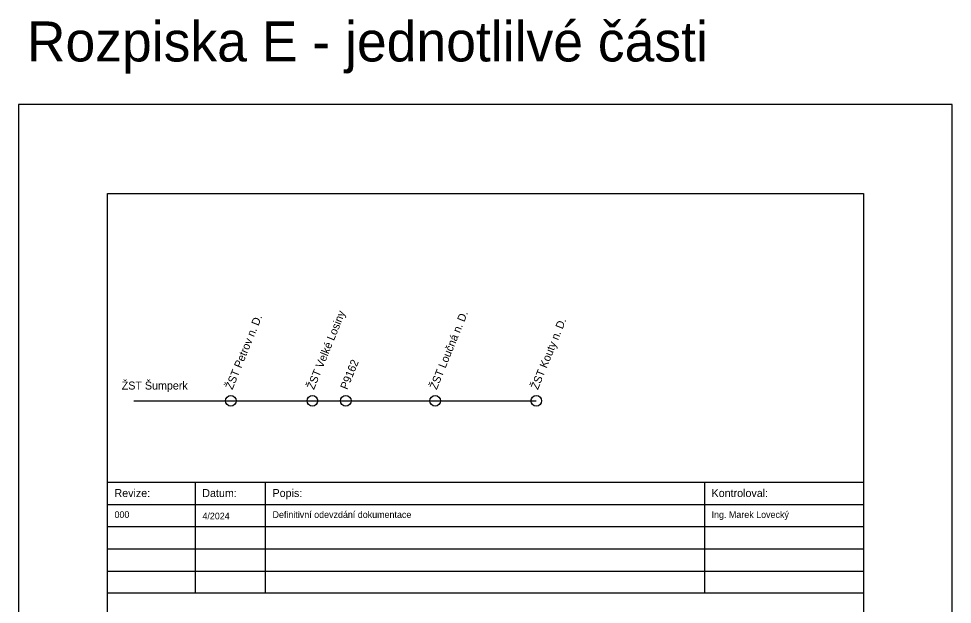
# Model space of a CAD drawing. Extents: x 1391 to 5528, y -6194 to 565.
# Drawn here: x 3927.6 to 4137.6, y -82.8 to 49 of the extents above; entities that cross this region are included whole.
import ezdxf

# ---------------------------------------------------------------- set-up
doc = ezdxf.new("R2010")
doc.units = 0
for name, color, linetype in [('Default', 7, 'Continuous'), ('Vrstva 1', 7, 'Continuous'), ('Vrstva 11', 7, 'Continuous'), ('Vrstva 4', 7, 'Continuous'), ('Vrstva 7', 7, 'Continuous')]:
    doc.layers.add(name, color=color, linetype=linetype)

msp = doc.modelspace()

# ---------------------------------------------------------------- linework, layer by layer
at = {"layer": 'Default'}
msp.add_lwpolyline([(3927.6, -267.3), (4137.6, -267.3), (4137.6, 29.7), (3927.6, 29.7)], close=True, dxfattribs=at)
for centre in [(3975.32, -37), (3975.32, -37), (4001.17, -37), (4001.17, -37)]:
    msp.add_circle(centre, 1.2, dxfattribs=at)
at = {"layer": 'Vrstva 1'}
msp.add_lwpolyline([(3947.6, 9.7), (4117.6, 9.7), (4117.6, -250.3), (3947.6, -250.3)], close=True, dxfattribs=at)
at = {"layer": 'Vrstva 11'}
msp.add_lwpolyline([(3953.53, -37), (4044.03, -37)], dxfattribs=at)
for centre in [(3975.32, -37), (3993.67, -37), (3993.67, -37), (4001.17, -37), (4021.28, -37), (4021.28, -37), (4044.03, -37), (4044.03, -37)]:
    msp.add_circle(centre, 1.2, dxfattribs=at)
at = {"layer": 'Vrstva 4'}
for p, q in [((3967.35, -80.3), (3967.35, -55.3)), ((3983.15, -80.3), (3983.15, -55.3)), ((4081.9, -80.3), (4081.9, -55.3)), ((3947.6, -60.3), (4117.6, -60.3)), ((3947.6, -65.3), (4117.6, -65.3)), ((3947.6, -70.3), (4117.6, -70.3)), ((3947.6, -75.3), (4117.6, -75.3))]:
    msp.add_line(p, q, dxfattribs=at)
msp.add_lwpolyline([(3947.6, -55.3), (4117.6, -55.3), (4117.6, -80.3), (3947.6, -80.3)], close=True, dxfattribs=at)

# ---------------------------------------------------------------- texts
at = {"layer": 'Default'}
msp.add_text('Rozpiska E - jednotlilvé části', height=9, dxfattribs=at).set_placement((3929.44, 39.4))
at = {"layer": 'Vrstva 4'}
for s, height, p in [('Revize:', 1.8, (3949.15, -58.65)), ('Datum:', 1.8, (3968.9, -58.65)), ('Popis:', 1.8, (3984.7, -58.65)), ('Kontroloval:', 1.8, (4083.45, -58.65)), ('000', 1.5, (3949.15, -63.35)), ('4/2024', 1.5, (3968.93, -63.67)), ('Definitivní odevzdání dokumentace', 1.5, (3984.7, -63.35)), ('Ing. Marek Lovecký', 1.5, (4083.45, -63.35))]:
    msp.add_text(s, height=height, dxfattribs=at).set_placement(p)
at = {"layer": 'Vrstva 7'}
for s, p in [('ŽST Velké Losiny', (3994.01, -34.61)), ('ŽST Petrov n. D.', (3975.67, -34.61)), ('ŽST Loučná n. D.', (4021.62, -34.61)), ('ŽST Kouty n. D.', (4044.38, -34.61)), ('P9162', (4001.52, -34.61))]:
    msp.add_text(s, height=1.8, rotation=67.8731, dxfattribs=at).set_placement(p)
msp.add_text('ŽST Šumperk', height=1.8, dxfattribs=at).set_placement((3950.78, -34.45))

doc.saveas('drawing.dxf')
